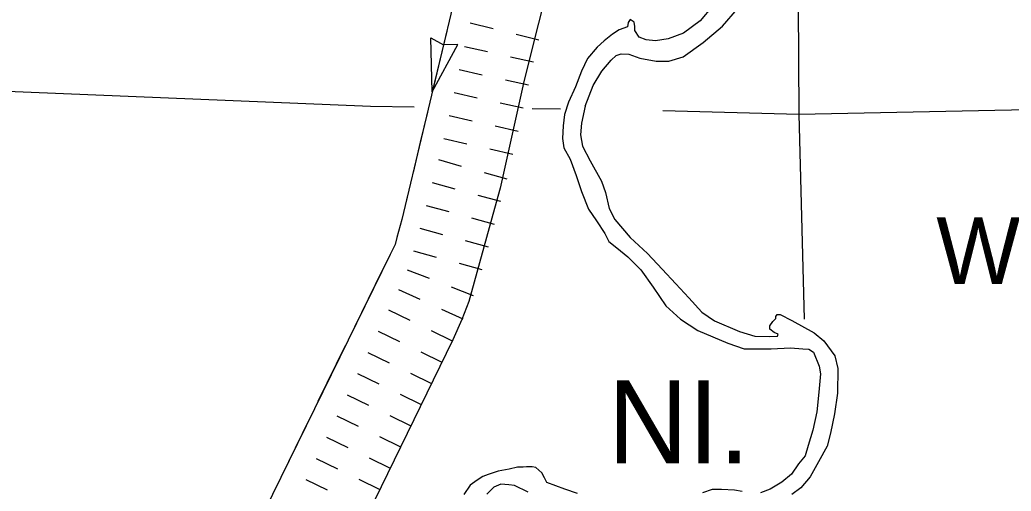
# Model space of a CAD drawing. Extents: x 1164457 to 1439835, y 1590918 to 1773502.
# Drawn here: x 1304086 to 1310389, y 1626678 to 1629674 of the extents above; entities that cross this region are included whole.
import ezdxf

# ---------------------------------------------------------------- set-up
doc = ezdxf.new("R2010")
doc.units = 0
for name, color, linetype in [('Level 29', 7, 'Continuous'), ('Level 35', 7, 'Continuous'), ('Level 43', 7, 'Continuous'), ('Level 5', 7, 'Continuous')]:
    doc.layers.add(name, color=color, linetype=linetype)

msp = doc.modelspace()

# ---------------------------------------------------------------- linework, layer by layer
at = {"layer": 'Level 29'}
for p, q in [((1306949.8, 1629656.4), (1307095.3, 1629619.9)), ((1306949.8, 1629656.4), (1307095.3, 1629619.9)), ((1307240.9, 1629583.5), (1307386.4, 1629547.1)), ((1307240.9, 1629583.5), (1307386.4, 1629547.1)), ((1306912.9, 1629505), (1307059.3, 1629472.3)), ((1307205.7, 1629439.7), (1307352.1, 1629407.1)), ((1306880.3, 1629358.6), (1307026.7, 1629325.9)), ((1307173.1, 1629293.3), (1307319.5, 1629260.6)), ((1306847.6, 1629212.2), (1306994, 1629179.5)), ((1306847.6, 1629212.2), (1306994, 1629179.5)), ((1307140.4, 1629146.9), (1307286.8, 1629114.2)), ((1307140.4, 1629146.9), (1307286.8, 1629114.2)), ((1306815, 1629065.8), (1306961.4, 1629033.1)), ((1307107.8, 1629000.5), (1307254.2, 1628967.8)), ((1306782.3, 1628919.4), (1306928.8, 1628886.7)), ((1307075.2, 1628854.1), (1307221.6, 1628821.4)), ((1306748.5, 1628785.6), (1306893, 1628745.2)), ((1306748.5, 1628785.6), (1306893, 1628745.2)), ((1307037.5, 1628704.8), (1307181.9, 1628664.5)), ((1307037.5, 1628704.8), (1307181.9, 1628664.5)), ((1306708.3, 1628639.9), (1306853, 1628600.2)), ((1306997.7, 1628560.6), (1307142.3, 1628520.9)), ((1306668.7, 1628495.2), (1306813.4, 1628455.6)), ((1306958, 1628415.9), (1307102.7, 1628376.3)), ((1306629, 1628350.6), (1306773.7, 1628310.9)), ((1306629, 1628350.6), (1306773.7, 1628310.9)), ((1306918.4, 1628271.3), (1307063, 1628231.6)), ((1306918.4, 1628271.3), (1307063, 1628231.6)), ((1306589.4, 1628205.9), (1306734.1, 1628166.3)), ((1306878.7, 1628126.6), (1307023.4, 1628087)), ((1306548.9, 1628086), (1306688.7, 1628031.6)), ((1306828.5, 1627977.3), (1306968.3, 1627922.9)), ((1306493.8, 1627960.5), (1306630.2, 1627898.2)), ((1306493.8, 1627960.5), (1306630.2, 1627898.2)), ((1306431.2, 1627830.5), (1306566.1, 1627764.8)), ((1306766.7, 1627836), (1306903.2, 1627773.7)), ((1306766.7, 1627836), (1306903.2, 1627773.7)), ((1306365.5, 1627695.6), (1306500.4, 1627629.9)), ((1306700.9, 1627699), (1306835.8, 1627633.3)), ((1306299.8, 1627560.8), (1306434.7, 1627495.1)), ((1306299.8, 1627560.8), (1306434.7, 1627495.1)), ((1306635.2, 1627564.2), (1306770, 1627498.5)), ((1306234.1, 1627425.9), (1306368.9, 1627360.2)), ((1306569.5, 1627429.4), (1306704.3, 1627363.6)), ((1306569.5, 1627429.4), (1306704.3, 1627363.6)), ((1306168.4, 1627291.1), (1306303.2, 1627225.4)), ((1306503.8, 1627294.5), (1306638.6, 1627228.8)), ((1306102.7, 1627156.3), (1306237.5, 1627090.5)), ((1306102.7, 1627156.3), (1306237.5, 1627090.5)), ((1306438.1, 1627159.7), (1306572.9, 1627094)), ((1306372.4, 1627024.8), (1306507.2, 1626959.1)), ((1306372.4, 1627024.8), (1306507.2, 1626959.1)), ((1306037, 1627021.4), (1306171.8, 1626955.7)), ((1305971.3, 1626886.6), (1306106.1, 1626820.9)), ((1306306.7, 1626890), (1306441.5, 1626824.3)), ((1305905.6, 1626751.7), (1306040.4, 1626686)), ((1305905.6, 1626751.7), (1306040.4, 1626686)), ((1306240.9, 1626755.2), (1306375.8, 1626689.4))]:
    msp.add_line(p, q, dxfattribs=at)
msp.add_lwpolyline([(1307563.7, 1630372.2), (1307293.1, 1629291.1), (1307139.8, 1628603.6), (1307104.1, 1628475.7), (1306941.9, 1627884.1), (1306897.3, 1627769.3), (1306838.5, 1627640.3), (1305677.9, 1625258.8), (1304525.1, 1622943.7), (1304209.8, 1622292.3), (1304144.9, 1622152.2), (1304117.6, 1622098.9), (1304102, 1622061.6), (1304072.2, 1622000.3), (1304042.4, 1621958.7), (1304025.5, 1621935.4), (1303938.7, 1621890.5), (1303820.6, 1621829.2)], dxfattribs=at)
at = {"layer": 'Level 35'}
for points in [[(1308490.9, 1629761.2), (1308411.1, 1629667.3), (1308305.6, 1629589.8), (1308209.4, 1629554.6), (1308127.2, 1629540.6), (1308068.6, 1629547.6), (1308024, 1629564), (1307995.9, 1629606.3), (1307995.9, 1629632.1), (1307991.2, 1629660.3), (1307967.7, 1629676.7), (1307953.6, 1629657.9), (1307948.9, 1629629.7), (1307897.3, 1629611), (1307855.1, 1629582.8), (1307801.4, 1629540.6), (1307756.8, 1629500.7), (1307695.8, 1629427.9), (1307658.2, 1629348.1), (1307618.4, 1629249.5), (1307573.8, 1629150.9)], [(1307681.7, 1629125.1), (1307731, 1629256.6), (1307787.3, 1629348.1), (1307845.9, 1629418.5), (1307878.8, 1629446.7), (1307909.3, 1629458.4), (1307958.6, 1629456.1), (1308028.9, 1629430.2), (1308132.2, 1629411.5), (1308211.9, 1629411.5), (1308303.4, 1629439.6), (1308430.1, 1629531.2), (1308554.5, 1629634.4), (1308648.3, 1629744.8)], [(1307573.8, 1629150.9), (1307550.1, 1629073.3), (1307540, 1629000.7), (1307537.5, 1628920.6), (1307545, 1628860.5), (1307585.1, 1628787.9), (1307622.6, 1628685.2), (1307657.7, 1628582.6), (1307702.7, 1628469.9), (1307752.8, 1628397.3), (1307805.4, 1628317.1), (1307830.4, 1628264.6), (1307883, 1628224.5), (1307953, 1628166.9), (1308035.6, 1628084.3), (1308113.2, 1627974.1), (1308193.3, 1627856.4), (1308285.9, 1627771.3), (1308396.1, 1627698.7), (1308588.8, 1627618.5), (1308691.4, 1627583.5), (1308781.5, 1627583.5), (1308864.1, 1627583.5), (1308986.8, 1627588.5), (1309064.4, 1627583.5), (1309101.9, 1627581), (1309131.9, 1627561), (1309169.2, 1627472.3), (1309176.7, 1627424.7), (1309166.7, 1627307.1), (1309154.2, 1627181.9), (1309129.2, 1627066.7), (1309099.1, 1626969), (1309079.1, 1626903.9), (1309036.6, 1626851.3), (1308991.5, 1626786.2), (1308931.4, 1626736.2), (1308856.4, 1626691.1), (1308796.3, 1626668.6)], [(1307681.7, 1629125.1), (1307656.4, 1629018.6), (1307651.4, 1628943.5), (1307664, 1628870.9), (1307711.5, 1628778.2), (1307784.1, 1628648), (1307809.1, 1628577.9), (1307834.2, 1628475.3), (1307869.2, 1628405.2), (1307966.8, 1628290), (1308077, 1628189.8), (1308169.6, 1628089.7), (1308257.4, 1627997.3), (1308339.8, 1627906.9), (1308422.4, 1627816.7), (1308502.5, 1627761.7), (1308662.7, 1627694.1), (1308760.3, 1627664), (1308852.9, 1627661.5), (1308902.9, 1627664), (1308908, 1627676.5), (1308882.9, 1627686.5), (1308855.4, 1627709.1), (1308855.4, 1627729.1), (1308872.9, 1627756.6), (1308892.9, 1627776.7), (1308892.9, 1627789.2), (1308900.4, 1627801.7), (1308920.5, 1627801.7), (1308995.6, 1627764.2), (1309135.7, 1627684), (1309197.3, 1627633.2), (1309267.4, 1627538), (1309287.4, 1627457.9), (1309284.9, 1627300.2), (1309264.9, 1627170), (1309239.8, 1627047.3), (1309219.8, 1626964.7), (1309164.7, 1626864.5), (1309112.2, 1626769.3), (1309052.1, 1626699.2), (1308994.5, 1626656.7)], [(1307632.4, 1626663.5), (1307552.3, 1626691.1), (1307437.2, 1626733.7), (1307422.1, 1626763.7), (1307404.6, 1626793.8), (1307367.1, 1626828.8), (1307344.5, 1626833.8), (1307307, 1626833.8), (1307287, 1626831.3), (1307249.4, 1626831.3), (1307196.9, 1626818.8), (1307127.3, 1626806.4), (1307064.7, 1626783.8), (1307029.7, 1626771.4), (1306994.7, 1626748.8), (1306949.6, 1626716.2), (1306909.5, 1626656.1)], [(1307318.5, 1626671.7), (1307230.9, 1626714.3), (1307195.9, 1626719.3), (1307144.9, 1626722), (1307100.8, 1626704.2), (1307055.8, 1626659.1)], [(1308678.6, 1626676.1), (1308631.1, 1626683.6), (1308548.5, 1626688.6), (1308488.4, 1626688.6), (1308425.8, 1626668.6)]]:
    msp.add_lwpolyline(points, dxfattribs=at)
at = {"layer": 'Level 43'}
for p, q in [((1306708.7, 1629216.8), (1306699.3, 1629559.8)), ((1306699.3, 1629559.8), (1306779.7, 1629516.3)), ((1306708.7, 1629216.8), (1306872.1, 1629518.6)), ((1306872.1, 1629518.6), (1306780.8, 1629516.1))]:
    msp.add_line(p, q, dxfattribs=at)
for points in [[(1307317, 1631764.1), (1306515.2, 1628406), (1306483.8, 1628291.8), (1306471.6, 1628246.4), (1306468.7, 1628237.9), (1306459.4, 1628221.5), (1306439.8, 1628182.6), (1304622.7, 1624474.5), (1304226.8, 1623677.4), (1303818.9, 1622842.8), (1303762.8, 1622735.4), (1303710.6, 1622627.4), (1303678.7, 1622571.7), (1303650, 1622504.6), (1303630.9, 1622495.3), (1303573.6, 1622469.2), (1303338, 1622335), (1302796.9, 1622025.2), (1301251.4, 1621155.9), (1298860.6, 1619828.9), (1298526, 1619647.2)], [(1306800.7, 1629601.9), (1306708.7, 1629216.8)], [(1306678.1, 1629088.4), (1306632.1, 1628895.8)], [(1306632.1, 1628895.8), (1306586.1, 1628703.2)], [(1306555.5, 1628574.8), (1306515.2, 1628406), (1306483.8, 1628291.8), (1306471.6, 1628246.4), (1306468.7, 1628237.9), (1306459.4, 1628221.5), (1306446.3, 1628195.5)], [(1306388, 1628077), (1306213.8, 1627721.4)], [(1306155.7, 1627602.9), (1305981.4, 1627247.3)], [(1305923.3, 1627128.7), (1305749.1, 1626773.1)]]:
    msp.add_lwpolyline(points, dxfattribs=at)
at = {"layer": 'Level 5'}
for points in [[(1309033.1, 1630117.9), (1309038.6, 1629075.1)], [(1303900.3, 1629224.5), (1306316.6, 1629124.8), (1306594.3, 1629120.9)], [(1309038.6, 1629075.1), (1314339.5, 1629183.1)], [(1307343.7, 1629110.4), (1307524, 1629107.9)], [(1308174.7, 1629098.6), (1309038.6, 1629075.1)], [(1309038.6, 1629075.1), (1309073.3, 1627771.8)]]:
    msp.add_lwpolyline(points, dxfattribs=at)

# ---------------------------------------------------------------- texts
at = {"layer": 'Level 35'}
for s, height, p in [('Woolfolk', 422.4, (1309913.4, 1627995.7)), ('NI.', 528, (1307824.4, 1626854.6))]:
    msp.add_text(s, height=height, dxfattribs=at).set_placement(p)

doc.saveas('drawing.dxf')
